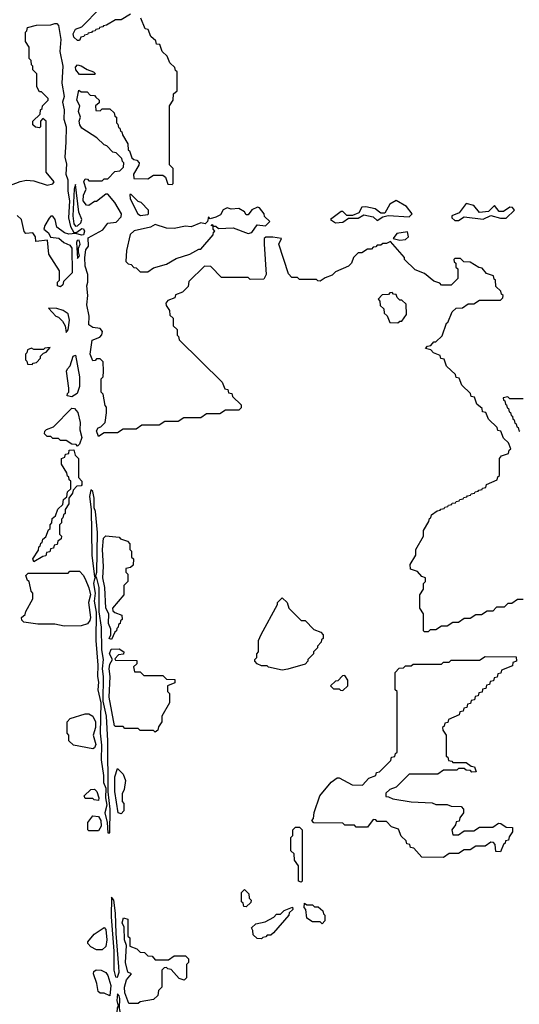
# Model space of a CAD drawing. Extents: x 2889633 to 3052318, y 540750 to 918690.
# Tile 302 of 656: x 2957950 to 2960585, y 746405 to 751600. Entities that reach past the tile are written whole.
import ezdxf

# ---------------------------------------------------------------- set-up
doc = ezdxf.new("R2010")
doc.units = 0

msp = doc.modelspace()

# ---------------------------------------------------------------- linework, layer by layer
at = {"layer": '0CON02XD'}
for points in [[(2958535, 751630), (2958485, 751600), (2958455, 751600), (2958408.3, 751571.7), (2958391.7, 751568.3), (2958388.3, 751561.7), (2958371.7, 751558.3), (2958368.3, 751551.7), (2958351.7, 751548.3), (2958348.3, 751541.7), (2958331.7, 751538.3), (2958328.3, 751531.7), (2958311.7, 751528.3), (2958308.3, 751521.7), (2958291.7, 751518.3), (2958288.3, 751511.7), (2958271.7, 751508.3), (2958265, 751490), (2958255, 751490), (2958235, 751507.5), (2958232, 751525), (2958245, 751550), (2958278.3, 751561.7), (2958375, 751660)], [(2957855, 750710), (2957953, 750747), (2957985, 750752.5), (2958025, 750750), (2958095, 750726.7), (2958125, 750733.3), (2958132.5, 750745), (2958090, 750795), (2958090, 751065), (2958071.7, 751078.3), (2958060, 751065), (2958060, 751035), (2958055, 751030), (2958033, 751033), (2958020, 751045), (2958020, 751065), (2958058.3, 751101.7), (2958060, 751125), (2958068.3, 751131.7), (2958070, 751145), (2958100, 751175), (2958100, 751185), (2958065, 751220), (2958055, 751220), (2958040, 751245), (2958040, 751315), (2958020, 751335), (2958020, 751355), (2958011.7, 751361.7), (2958010, 751385), (2958000, 751395), (2958000, 751455), (2957980, 751485), (2957980, 751535), (2957988.3, 751541.7), (2957991.7, 751558.3), (2958038.3, 751571.7), (2958115, 751572.5), (2958135, 751580), (2958145, 751580), (2958155, 751570), (2958167.8, 751495), (2958162.3, 751432.3), (2958176.9, 751355), (2958172.5, 751265), (2958184, 751195), (2958176.2, 751165), (2958183.8, 751125), (2958183.3, 751075), (2958194.2, 751035), (2958193.9, 750953.9), (2958187.5, 750875), (2958197.3, 750837.3), (2958193.8, 750785), (2958203.8, 750755), (2958203.8, 750695), (2958211.9, 750645), (2958206.9, 750555), (2958218.2, 750508.2), (2958235, 750477.5), (2958251.2, 750478.8), (2958278, 750498), (2958287.1, 750497.1), (2958292, 750485), (2958286.7, 750465), (2958277.3, 750462.7), (2958245, 750472.5), (2958208.3, 750468.3), (2958186.1, 750476.1), (2958146.2, 750505), (2958136.4, 750546.4), (2958125, 750562.5), (2958115, 750562.5), (2958105, 750552.5), (2958083.3, 750515), (2958077.5, 750495), (2958102.5, 750475), (2958111.7, 750451.7), (2958157, 750447), (2958182.5, 750425), (2958215, 750411.2), (2958224.2, 750395), (2958226, 750265), (2958181.7, 750218.3), (2958178.3, 750201.7), (2958165, 750190)], [(2960060, 748565), (2960080, 748595), (2960080, 748625), (2960090, 748635), (2960090, 748655), (2960071.7, 748661.7), (2960048.3, 748688.3), (2960011.7, 748701.7), (2960010, 748725), (2960040, 748775), (2960040, 748805), (2960080, 748875), (2960080, 748905), (2960108.3, 748951.7), (2960111.7, 748968.3), (2960118.3, 748971.7), (2960121.7, 748988.3), (2960151.7, 749008.3), (2960168.3, 749011.7), (2960171.7, 749018.3), (2960188.3, 749021.7), (2960191.7, 749028.3), (2960208.3, 749031.7), (2960211.7, 749038.3), (2960228.3, 749041.7), (2960231.7, 749048.3), (2960248.3, 749051.7), (2960251.7, 749058.3), (2960268.3, 749061.7), (2960271.7, 749068.3), (2960288.3, 749071.7), (2960291.7, 749078.3), (2960308.3, 749081.7), (2960311.7, 749088.3), (2960328.3, 749091.7), (2960331.7, 749098.3), (2960348.3, 749101.7), (2960351.7, 749108.3), (2960368.3, 749111.7), (2960371.7, 749118.3), (2960388.3, 749121.7), (2960391.7, 749128.3), (2960408.3, 749131.7), (2960411.7, 749148.3), (2960468.3, 749171.7), (2960471.7, 749188.3), (2960480, 749195), (2960480, 749285), (2960491.7, 749298.3), (2960528.3, 749311.7), (2960531.7, 749328.3), (2960540, 749335), (2960528.3, 749368.3), (2960501.7, 749391.7), (2960488.3, 749428.3), (2960471.7, 749431.7), (2960468.3, 749448.3), (2960421.7, 749491.7), (2960408.3, 749528.3), (2960391.7, 749531.7), (2960388.3, 749548.3), (2960361.7, 749571.7), (2960348.3, 749608.3), (2960331.7, 749611.7), (2960328.3, 749628.3), (2960281.7, 749671.7), (2960268.3, 749708.3), (2960251.7, 749711.7), (2960248.3, 749728.3), (2960201.7, 749771.7), (2960188.3, 749808.3), (2960171.7, 749811.7), (2960168.3, 749828.3), (2960131.7, 749841.7), (2960118.3, 749858.3), (2960090, 749865), (2960101.7, 749878.3), (2960118.3, 749881.7), (2960135, 749900), (2960145, 749900), (2960178.3, 749931.7), (2960201.7, 749998.3), (2960208.3, 750001.7), (2960231.7, 750058.3), (2960251.7, 750078.3), (2960285, 750080), (2960315, 750100), (2960345, 750100), (2960375, 750120), (2960485, 750120), (2960498.3, 750131.7), (2960500, 750145), (2960491.7, 750151.7), (2960488.3, 750168.3), (2960461.7, 750191.7), (2960460, 750225), (2960451.7, 750231.7), (2960448.3, 750248.3), (2960411.7, 750261.7), (2960388.3, 750288.3), (2960371.7, 750291.7), (2960325, 750320), (2960291.7, 750321.7), (2960275, 750340), (2960245, 750340), (2960240, 750335), (2960241.7, 750321.7), (2960250, 750315), (2960250, 750295), (2960260, 750285), (2960260, 750235), (2960225, 750200), (2960175, 750200), (2960165, 750210), (2960135, 750220), (2960085, 750260), (2960035, 750280), (2959980, 750335), (2959980, 750345), (2959905, 750430), (2959885, 750420), (2959865, 750420), (2959855, 750410), (2959835, 750410), (2959828.3, 750401.7), (2959815, 750400), (2959805, 750390), (2959785, 750390), (2959755, 750370), (2959735, 750370), (2959710, 750345), (2959700, 750315), (2959685, 750300), (2959615, 750270), (2959598.3, 750251.7), (2959561.7, 750238.3), (2959535, 750220), (2959521.7, 750221.7), (2959515, 750230), (2959425, 750230), (2959415, 750240), (2959385, 750240), (2959368.3, 750258.3), (2959317.5, 750415), (2959330, 750445), (2959285, 750453.3), (2959248.3, 750451.7), (2959240, 750445), (2959240, 750415), (2959250, 750255), (2959238.3, 750231.7), (2959165, 750230), (2959155, 750240), (2959015, 750240), (2958958.3, 750298.3), (2958925, 750300), (2958841.7, 750218.3), (2958838.3, 750191.7), (2958808.3, 750161.7), (2958771.7, 750148.3), (2958768.3, 750131.7), (2958731.7, 750118.3), (2958720, 750105), (2958721.7, 750091.7), (2958740, 750065), (2958741.7, 750041.7), (2958760, 750025), (2958760, 749985), (2958780, 749965), (2958780, 749935), (2958788.3, 749928.3), (2958791.7, 749911.7), (2959018.3, 749688.3), (2959031.7, 749651.7), (2959048.3, 749648.3), (2959051.7, 749631.7), (2959068.3, 749628.3), (2959071.7, 749611.7), (2959118.3, 749568.3), (2959118.3, 749551.7), (2959105, 749540), (2959035, 749540), (2959005, 749520), (2958935, 749520), (2958905, 749500), (2958815, 749500), (2958785, 749480), (2958715, 749480), (2958685, 749460), (2958595, 749460), (2958565, 749440), (2958495, 749440), (2958465, 749420), (2958395, 749420), (2958365, 749400), (2958355, 749430), (2958363.6, 749446.4), (2958378.3, 749451.7), (2958400, 749475), (2958407.5, 749525), (2958407.5, 749555), (2958400, 749565), (2958390, 749625), (2958380, 749635), (2958380, 749705), (2958390, 749715), (2958392.5, 749745), (2958390, 749795), (2958375, 749810), (2958355, 749810), (2958348.3, 749801.7), (2958335, 749800), (2958322, 749835), (2958331.7, 749908.3), (2958372.5, 749925), (2958383.3, 749936.7), (2958387.5, 749955), (2958375, 749970), (2958335, 749976.7), (2958315, 749990), (2958316.2, 750035), (2958303.8, 750095), (2958310, 750145), (2958303.3, 750195), (2958310, 750215), (2958310, 750255), (2958295, 750300), (2958294.4, 750345.6), (2958298.8, 750385), (2958312.5, 750405), (2958310.7, 750449.3), (2958388, 750492), (2958415, 750526.7), (2958458.3, 750531.7), (2958485, 750560), (2958487.5, 750575), (2958452.5, 750635), (2958415, 750680), (2958405, 750680), (2958355, 750640), (2958345, 750640), (2958315, 750620), (2958301.7, 750621.7), (2958284.2, 750645), (2958286.7, 750675), (2958300, 750705), (2958287.5, 750745), (2958295, 750760), (2958308.3, 750758.3), (2958315, 750750), (2958385, 750750), (2958395, 750760), (2958415, 750760), (2958451.7, 750798.3), (2958478.3, 750801.7), (2958498.3, 750821.7), (2958500, 750845), (2958491.7, 750851.7), (2958488.3, 750868.3), (2958458.3, 750898.3), (2958441.7, 750901.7), (2958410, 750935), (2958395, 750940), (2958356.1, 750976.1), (2958277, 751027), (2958266.7, 751045), (2958263.8, 751065), (2958270, 751085), (2958260, 751115), (2958267.5, 751145), (2958251.2, 751175), (2958261.7, 751228.3), (2958275, 751220), (2958305, 751220), (2958321.7, 751201.7), (2958345, 751200), (2958351.7, 751191.7), (2958370, 751175), (2958368.3, 751161.7), (2958350, 751145), (2958351.7, 751121.7), (2958375, 751120), (2958385, 751130), (2958425, 751130), (2958448.3, 751108.3), (2958451.7, 751091.7), (2958460, 751085), (2958460, 751055), (2958468.3, 751048.3), (2958471.7, 751031.7), (2958478.3, 751028.3), (2958481.7, 751011.7), (2958488.3, 751008.3), (2958491.7, 750991.7), (2958520, 750945), (2958521.7, 750911.7), (2958528.3, 750908.3), (2958541.7, 750871.7), (2958551.7, 750861.7), (2958568.3, 750858.3), (2958580, 750845), (2958578.3, 750831.7), (2958550, 750785), (2958551.7, 750761.7), (2958625, 750760), (2958655, 750780), (2958705, 750780), (2958718.3, 750768.3), (2958731.7, 750731.7), (2958755, 750730), (2958760, 750735), (2958760, 750815), (2958740, 750835), (2958740, 751145), (2958760, 751175), (2958761.7, 751208.3), (2958780, 751225), (2958780, 751325), (2958771.7, 751331.7), (2958768.3, 751348.3), (2958741.7, 751371.7), (2958728.3, 751408.3), (2958701.7, 751431.7), (2958688.3, 751468.3), (2958671.7, 751471.7), (2958668.3, 751488.3), (2958641.7, 751511.7), (2958628.3, 751548.3), (2958611.7, 751551.7), (2958588.3, 751608.3)], [(2958345, 751310), (2958265, 751310), (2958246.7, 751335), (2958245, 751350), (2958255, 751362.5), (2958275, 751356.7), (2958305, 751337.5), (2958340, 751325), (2958350, 751315), (2958345, 751310)], [(2958245, 750510), (2958255, 750512.5), (2958271.7, 750528.3), (2958278, 750545), (2958262, 750585), (2958245, 750730), (2958237.5, 750705), (2958230.6, 750565), (2958235, 750523.3), (2958245, 750510)], [(2958587, 750567), (2958625, 750572.5), (2958630, 750575), (2958630, 750595), (2958590, 750635), (2958575, 750640), (2958538.3, 750678.3), (2958531.7, 750678.3), (2958532.5, 750655), (2958572.5, 750575), (2958587, 750567)], [(2959615, 750527.5), (2959655, 750532.5), (2959685, 750552.5), (2959735, 750552.5), (2959765, 750570), (2959815, 750560), (2959835, 750540), (2959865, 750560), (2959892.5, 750567.5), (2960005, 750560), (2960020, 750575), (2959990, 750615), (2959935, 750646.2), (2959903, 750627), (2959875, 750580), (2959855, 750580), (2959825, 750602.5), (2959775, 750612.5), (2959755, 750610), (2959738.3, 750581.7), (2959705, 750567.5), (2959675, 750567.5), (2959655, 750587.5), (2959645, 750587.5), (2959590, 750545), (2959615, 750527.5)], [(2960265, 750540), (2960295, 750560), (2960395, 750547.5), (2960435, 750567.5), (2960485, 750553.3), (2960515, 750552.5), (2960560, 750595), (2960548.3, 750608.3), (2960535, 750610), (2960501.7, 750588.3), (2960478.3, 750588.3), (2960455, 750620), (2960421.7, 750588.3), (2960375, 750582.5), (2960345, 750620), (2960305, 750630), (2960268.3, 750581.7), (2960230, 750565), (2960230, 750555), (2960245, 750540), (2960265, 750540)], [(2958625, 750270), (2958655, 750290), (2958725, 750310), (2958775, 750340), (2958847, 750363), (2958895, 750390), (2958905, 750390), (2958970, 750465), (2958971.7, 750478.3), (2958980, 750485), (2958970, 750495), (2958970, 750510), (2958960, 750515), (2958965, 750520), (2958970, 750510), (2958985, 750510), (2958998.3, 750498.3), (2959075, 750502.5), (2959155, 750471.2), (2959175, 750477.5), (2959203, 750517), (2959247, 750513), (2959270, 750535), (2959241.7, 750561.7), (2959240, 750575), (2959215, 750607.5), (2959205, 750610), (2959173.9, 750596.1), (2959155, 750570), (2959145, 750570), (2959136.4, 750586.4), (2959105, 750603.3), (2959065, 750600), (2959045, 750606.7), (2959023.6, 750596.4), (2959009.3, 750570.7), (2958985, 750557.5), (2958955, 750550), (2958945, 750560), (2958940, 750535), (2958927.5, 750522.5), (2958905, 750527.5), (2958855, 750506.7), (2958825, 750510), (2958765, 750497.5), (2958725, 750500), (2958665, 750520), (2958640, 750505), (2958553.8, 750486.2), (2958533, 750467), (2958513, 750383), (2958510, 750325), (2958521.7, 750311.7), (2958538.3, 750308.3), (2958551.7, 750291.7), (2958565, 750290), (2958585, 750270), (2958625, 750270)], [(2958165, 750190), (2958150, 750195), (2958150, 750215), (2958160, 750225), (2958160, 750275), (2958103, 750363), (2958097.5, 750437.5), (2958035, 750430), (2958032.5, 750455), (2958020, 750475), (2957981.7, 750471.7), (2957973, 750483), (2957960, 750545), (2957937, 750567)], [(2959955, 750437.5), (2959985, 750440), (2960000, 750455), (2959995, 750480), (2959938.3, 750471.7), (2959920, 750445), (2959955, 750437.5)], [(2958255, 750340), (2958265.8, 750354.2), (2958260, 750375), (2958260, 750395), (2958268.8, 750415), (2958263.9, 750436.1), (2958252.5, 750435), (2958248.8, 750425), (2958255, 750340)], [(2959945, 750000), (2959955, 750010), (2959965, 750010), (2959990, 750045), (2959988.3, 750098.3), (2959965, 750120), (2959955, 750120), (2959940, 750135), (2959935, 750150), (2959921.7, 750151.7), (2959915, 750160), (2959901.7, 750158.3), (2959895, 750150), (2959861.7, 750148.3), (2959840, 750125), (2959850, 750115), (2959851.7, 750091.7), (2959870, 750075), (2959871.7, 750051.7), (2959888.3, 750038.3), (2959901.7, 750001.7), (2959945, 750000)], [(2958195, 749950), (2958206.4, 749963.6), (2958212.5, 750015), (2958205, 750047.5), (2958180, 750065), (2958145, 750076.7), (2958101.7, 750078.3), (2958140, 750035), (2958155, 750030), (2958175, 750010), (2958190, 749985), (2958195, 749950)], [(2958015, 749780), (2958021.7, 749788.3), (2958038.3, 749791.7), (2958060, 749815), (2958060, 749825), (2958075, 749840), (2958090, 749845), (2958110, 749870), (2958083, 749867), (2958075, 749860), (2958025, 749860), (2958012.5, 749867.5), (2957991.7, 749858.3), (2957988.3, 749841.7), (2957980, 749835), (2957980, 749805), (2957988.3, 749798.3), (2957991.7, 749781.7), (2958015, 749780)], [(2958225, 749610), (2958200, 749615), (2958201.7, 749628.3), (2958210, 749635), (2958210, 749655), (2958197.5, 749745), (2958201.7, 749758.3), (2958217, 749773), (2958232.5, 749825), (2958245, 749830), (2958265.6, 749715.6), (2958265.7, 749664.3), (2958253, 749627), (2958225, 749610)], [(2960605, 749600), (2960535, 749600), (2960525, 749610), (2960500, 749605), (2960501.7, 749591.7), (2960508.3, 749588.3), (2960511.7, 749571.7), (2960518.3, 749568.3), (2960521.7, 749551.7), (2960528.3, 749548.3), (2960531.7, 749531.7), (2960538.3, 749528.3), (2960541.7, 749511.7), (2960548.3, 749508.3), (2960551.7, 749491.7), (2960558.3, 749488.3), (2960561.7, 749471.7), (2960568.3, 749468.3), (2960571.7, 749451.7), (2960578.3, 749448.3), (2960581.7, 749431.7), (2960588.3, 749428.3)], [(2958255, 749350), (2958248.3, 749358.3), (2958225, 749360), (2958195, 749380), (2958165, 749380), (2958155, 749390), (2958125, 749390), (2958115, 749400), (2958095, 749400), (2958080, 749415), (2958081.7, 749428.3), (2958091.7, 749438.3), (2958128.3, 749451.7), (2958225, 749550), (2958238.3, 749548.3), (2958257, 749527), (2958268.8, 749475), (2958266.4, 749436.4), (2958277.5, 749395), (2958265, 749360), (2958255, 749350)], [(2958025, 748740), (2958020, 748755), (2958048.3, 748801.7), (2958051.7, 748818.3), (2958058.3, 748821.7), (2958061.7, 748838.3), (2958068.3, 748841.7), (2958071.7, 748858.3), (2958088.3, 748871.7), (2958101.7, 748908.3), (2958110, 748915), (2958110, 748935), (2958120, 748945), (2958121.7, 748968.3), (2958138.3, 748981.7), (2958151.7, 749018.3), (2958178.3, 749041.7), (2958181.7, 749068.3), (2958198.3, 749081.7), (2958201.7, 749108.3), (2958220, 749125), (2958220, 749165), (2958211.7, 749171.7), (2958208.3, 749188.3), (2958201.7, 749191.7), (2958198.3, 749208.3), (2958170, 749255), (2958170, 749285), (2958188.3, 749291.7), (2958191.7, 749308.3), (2958208.3, 749311.7), (2958211.7, 749328.3), (2958235, 749330), (2958241.7, 749301.7), (2958260, 749285), (2958260, 749185), (2958277.5, 749165), (2958277.5, 749145), (2958275, 749140), (2958251.7, 749138.3), (2958231.7, 749118.3), (2958228.3, 749101.7), (2958210, 749075), (2958210, 749045), (2958190, 749015), (2958190, 748995), (2958181.7, 748988.3), (2958178.3, 748971.7), (2958170, 748965), (2958170, 748945), (2958160, 748935), (2958160, 748885), (2958170, 748875), (2958168.3, 748861.7), (2958151.7, 748848.3), (2958148.3, 748831.7), (2958131.7, 748828.3), (2958128.3, 748811.7), (2958111.7, 748808.3), (2958108.3, 748791.7), (2958091.7, 748788.3), (2958088.3, 748771.7), (2958071.7, 748768.3), (2958025, 748740)], [(2958350, 748660), (2958357.5, 748685), (2958360, 748895), (2958350, 749005), (2958342.5, 749025), (2958343.3, 749075), (2958335, 749110), (2958325, 749120), (2958317.5, 749085), (2958327.5, 749015), (2958330, 748775), (2958345, 748660), (2958350, 748660)], [(2958435, 748330), (2958422.5, 748335), (2958430, 748355), (2958430, 748385), (2958417.5, 748415), (2958420, 748465), (2958404, 748495), (2958398.8, 748605), (2958388, 748655), (2958391.2, 748715), (2958386.1, 748803.9), (2958391.2, 748865), (2958405, 748877.5), (2958475, 748870), (2958481.7, 748861.7), (2958518.3, 748848.3), (2958530, 748835), (2958530, 748805), (2958540, 748795), (2958540, 748765), (2958550, 748755), (2958548.3, 748721.7), (2958535, 748710), (2958510, 748705), (2958510, 748685), (2958520, 748675), (2958520, 748635), (2958500, 748615), (2958500, 748565), (2958440, 748495), (2958441.7, 748481.7), (2958451.7, 748471.7), (2958488.3, 748458.3), (2958490, 748435), (2958481.7, 748428.3), (2958480, 748415), (2958471.7, 748408.3), (2958470, 748395), (2958461.7, 748388.3), (2958460, 748375), (2958451.7, 748368.3), (2958435, 748330)], [(2958185, 748400), (2958135, 748410), (2958045, 748410), (2957971.7, 748421.7), (2957961.7, 748431.7), (2957960, 748445), (2957978.3, 748461.7), (2957981.7, 748478.3), (2958020, 748545), (2958020, 748575), (2958010, 748585), (2958000, 748635), (2957991.7, 748641.7), (2957981.7, 748668.3), (2957995, 748680), (2958205, 748680), (2958215, 748690), (2958265, 748690), (2958285, 748670), (2958295, 748650), (2958315, 748602.5), (2958322.9, 748565), (2958312.5, 748525), (2958323.3, 748445), (2958319.3, 748430.7), (2958307, 748413), (2958275, 748402.5), (2958185, 748400)], [(2958425, 747310), (2958428, 747435), (2958416.1, 747526.1), (2958414.2, 747795), (2958407.5, 747925), (2958390, 748005), (2958392.5, 748135), (2958387.5, 748175), (2958392, 748225), (2958383.8, 748275), (2958381.2, 748395), (2958368.8, 748475), (2958368.6, 748605), (2958355, 748660), (2958345, 748650), (2958340, 748625), (2958348.8, 748575), (2958342.7, 748532.7), (2958353.9, 748473.9), (2958352, 748325), (2958362, 748195), (2958360, 748135), (2958366.2, 748105), (2958362.5, 748065), (2958377.5, 747995), (2958374.2, 747835), (2958381.7, 747771.7), (2958380, 747695), (2958392.3, 747612.3), (2958391.2, 747575), (2958403.8, 747545), (2958402.5, 747495), (2958410, 747455), (2958398.8, 747415), (2958411.2, 747365), (2958415, 747310), (2958425, 747310)], [(2959335, 748167.5), (2959263, 748183), (2959255, 748190), (2959225, 748190), (2959201.7, 748201.7), (2959190, 748215), (2959190, 748225), (2959200, 748235), (2959200, 748255), (2959210, 748265), (2959210, 748325), (2959223, 748357), (2959310, 748515), (2959310, 748525), (2959335, 748550), (2959360, 748525), (2959370, 748495), (2959421.7, 748441.7), (2959435, 748430), (2959455, 748430), (2959501.7, 748381.7), (2959538.3, 748368.3), (2959550, 748355), (2959550, 748335), (2959541.7, 748328.3), (2959540, 748315), (2959520, 748295), (2959520, 748285), (2959500, 748265), (2959500, 748255), (2959470, 748225), (2959470, 748215), (2959455, 748200), (2959365, 748172.5), (2959335, 748167.5)], [(2960605, 748540), (2960575, 748540), (2960545, 748520), (2960525, 748520), (2960505, 748500), (2960465, 748500), (2960445, 748480), (2960415, 748480), (2960385, 748460), (2960355, 748460), (2960325, 748440), (2960295, 748440), (2960265, 748420), (2960235, 748420), (2960205, 748400), (2960175, 748400), (2960145, 748380), (2960115, 748380), (2960105, 748370), (2960085, 748370), (2960080, 748375), (2960080, 748465), (2960060, 748495), (2960060, 748565)], [(2958665, 747840), (2958655, 747850), (2958585, 747850), (2958575, 747860), (2958505, 747860), (2958495, 747870), (2958455, 747870), (2958450, 747875), (2958422.5, 748025), (2958426.7, 748135), (2958421.2, 748175), (2958425, 748200), (2958440, 748225), (2958423.3, 748255), (2958431.7, 748278.3), (2958475, 748280), (2958500, 748265), (2958498.3, 748251.7), (2958471.7, 748248.3), (2958451.7, 748228.3), (2958455, 748220), (2958568.3, 748218.3), (2958568.3, 748201.7), (2958550, 748185), (2958555, 748160), (2958585, 748160), (2958605, 748140), (2958705, 748140), (2958725, 748120), (2958768.3, 748118.3), (2958768.3, 748101.7), (2958730, 748085), (2958730, 748055), (2958740, 748045), (2958740, 747995), (2958700, 747925), (2958700, 747895), (2958681.7, 747868.3), (2958678.3, 747851.7), (2958665, 747840)], [(2960185, 747180), (2960071.7, 747181.7), (2960028.3, 747228.3), (2960011.7, 747231.7), (2960008.3, 747248.3), (2959991.7, 747251.7), (2959988.3, 747268.3), (2959961.7, 747291.7), (2959948.3, 747328.3), (2959911.7, 747341.7), (2959885, 747370), (2959835, 747370), (2959828.3, 747378.3), (2959815, 747380), (2959785, 747340), (2959725, 747340), (2959715, 747350), (2959665, 747350), (2959655, 747360), (2959501.7, 747361.7), (2959490, 747375), (2959500, 747385), (2959503, 747417), (2959532.5, 747505), (2959593.6, 747576.4), (2959625, 747600), (2959635, 747600), (2959703, 747563), (2959758.3, 747561.7), (2959791.7, 747598.3), (2959828.3, 747611.7), (2959831.7, 747628.3), (2959848.3, 747631.7), (2959908.3, 747691.7), (2959911.7, 747708.3), (2959928.3, 747711.7), (2959931.7, 747728.3), (2959940, 747735), (2959940, 748055), (2959930, 748065), (2959930, 748155), (2959951.7, 748178.3), (2959975, 748180), (2959985, 748190), (2960015, 748190), (2960025, 748200), (2960175, 748200), (2960185, 748210), (2960215, 748210), (2960225, 748220), (2960375, 748220), (2960405, 748240), (2960568.3, 748238.3), (2960570, 748215), (2960551.7, 748208.3), (2960548.3, 748191.7), (2960491.7, 748168.3), (2960488.3, 748151.7), (2960471.7, 748148.3), (2960468.3, 748131.7), (2960451.7, 748128.3), (2960448.3, 748111.7), (2960431.7, 748108.3), (2960428.3, 748091.7), (2960411.7, 748088.3), (2960408.3, 748071.7), (2960391.7, 748068.3), (2960388.3, 748051.7), (2960371.7, 748048.3), (2960368.3, 748031.7), (2960351.7, 748028.3), (2960348.3, 748011.7), (2960331.7, 748008.3), (2960328.3, 747991.7), (2960311.7, 747988.3), (2960308.3, 747971.7), (2960291.7, 747968.3), (2960288.3, 747951.7), (2960271.7, 747948.3), (2960268.3, 747931.7), (2960211.7, 747908.3), (2960208.3, 747891.7), (2960191.7, 747888.3), (2960188.3, 747871.7), (2960180, 747865), (2960181.7, 747851.7), (2960200, 747825), (2960200, 747715), (2960208.3, 747708.3), (2960211.7, 747691.7), (2960228.3, 747688.3), (2960235, 747680), (2960305, 747680), (2960331.7, 747661.7), (2960348.3, 747658.3), (2960358.3, 747631.7), (2960335, 747630), (2960328.3, 747638.3), (2960305, 747640), (2960295, 747650), (2960265, 747650), (2960255, 747640), (2960185, 747640), (2960155, 747620), (2960005, 747620), (2959935, 747550), (2959901.7, 747538.3), (2959881.7, 747518.3), (2959881.7, 747501.7), (2959895, 747500), (2959918.3, 747488.3), (2960015, 747472.5), (2960125, 747467.5), (2960145, 747460), (2960205, 747460), (2960225, 747450), (2960278.3, 747448.3), (2960290, 747435), (2960290, 747415), (2960271.7, 747388.3), (2960268.3, 747371.7), (2960251.7, 747368.3), (2960248.3, 747351.7), (2960230, 747325), (2960235, 747300), (2960265, 747300), (2960295, 747320), (2960345, 747320), (2960375, 747340), (2960445, 747340), (2960475, 747360), (2960488.3, 747358.3), (2960515, 747340), (2960548.3, 747338.3), (2960550, 747315), (2960531.7, 747288.3), (2960528.3, 747271.7), (2960511.7, 747268.3), (2960510, 747255), (2960501.7, 747248.3), (2960485, 747210), (2960461.7, 747211.7), (2960458.3, 747248.3), (2960448.3, 747258.3), (2960435, 747260), (2960405, 747240), (2960355, 747240), (2960325, 747220), (2960295, 747220), (2960265, 747200), (2960215, 747200), (2960185, 747180)], [(2959655, 748060), (2959680, 748085), (2959680, 748115), (2959665, 748140), (2959651.7, 748138.3), (2959628.3, 748111.7), (2959615, 748110), (2959590, 748085), (2959605, 748070), (2959635, 748070), (2959641.7, 748061.7), (2959655, 748060)], [(2958335, 747752.5), (2958233, 747773), (2958210, 747795), (2958210, 747825), (2958200, 747835), (2958200, 747895), (2958217, 747913), (2958295, 747937.5), (2958315, 747937.5), (2958336.1, 747926.1), (2958349.2, 747895), (2958349.2, 747865), (2958338, 747825), (2958351.2, 747775), (2958345, 747757.5), (2958335, 747752.5)], [(2958485, 747410), (2958470, 747415), (2958451.7, 747528.3), (2958451.2, 747605), (2958465, 747650), (2958495, 747620), (2958507.5, 747585), (2958501.7, 747538.3), (2958490, 747515), (2958490, 747475), (2958500, 747465), (2958500, 747425), (2958485, 747410)], [(2958365, 747480), (2958343, 747483), (2958335, 747490), (2958295, 747490), (2958290, 747505), (2958325, 747537.5), (2958345, 747540), (2958357, 747527), (2958366.7, 747495), (2958365, 747480)], [(2958365, 747320), (2958315, 747320), (2958310, 747325), (2958310, 747365), (2958335, 747400), (2958365, 747396.2), (2958378, 747375), (2958380, 747345), (2958365, 747320)], [(2959435, 747050), (2959420, 747055), (2959420, 747135), (2959400, 747165), (2959398.3, 747198.3), (2959380, 747215), (2959380, 747285), (2959390, 747295), (2959390, 747325), (2959405, 747340), (2959425, 747340), (2959440, 747325), (2959440, 747055), (2959435, 747050)], [(2959145, 746920), (2959131.7, 746921.7), (2959128.3, 746938.3), (2959120, 746945), (2959120, 746995), (2959135, 747010), (2959158.3, 746988.3), (2959160, 746965), (2959170, 746955), (2959168.3, 746941.7), (2959145, 746920)], [(2958465, 746547.5), (2958473.8, 746575), (2958473.6, 746603.6), (2958458.3, 746778.3), (2958456, 746885), (2958446, 746955), (2958435, 746970), (2958432.7, 746867.3), (2958446.7, 746685), (2958446.2, 746585), (2958455, 746550), (2958465, 746547.5)], [(2959545, 746830), (2959535, 746840), (2959495, 746840), (2959465, 746860), (2959460, 746905), (2959450, 746915), (2959451.7, 746938.3), (2959465, 746930), (2959495, 746930), (2959505, 746920), (2959525, 746920), (2959548.3, 746898.3), (2959551.7, 746881.7), (2959560, 746875), (2959560, 746845), (2959545, 746830)], [(2959225, 746750), (2959201.7, 746751.7), (2959181.7, 746771.7), (2959180, 746795), (2959171.7, 746808.3), (2959195, 746830), (2959245, 746840), (2959290, 746865), (2959305, 746880), (2959325, 746880), (2959345, 746900), (2959388.3, 746918.3), (2959390, 746905), (2959371.7, 746888.3), (2959370, 746875), (2959288.3, 746781.7), (2959275, 746770), (2959255, 746770), (2959248.3, 746761.7), (2959231.7, 746758.3), (2959225, 746750)], [(2958575, 746410), (2958525, 746410), (2958504.2, 746465), (2958502, 746495), (2958512.5, 746535), (2958540, 746565), (2958520, 746575), (2958507.5, 746625), (2958512.5, 746715), (2958502.5, 746745), (2958501.7, 746811.7), (2958491.2, 746835), (2958498.3, 746861.7), (2958520, 746855), (2958520, 746765), (2958530, 746755), (2958531.7, 746711.7), (2958568.3, 746698.3), (2958585, 746680), (2958608.3, 746678.3), (2958625, 746660), (2958648.3, 746658.3), (2958665, 746640), (2958735, 746640), (2958765, 746660), (2958825, 746660), (2958840, 746645), (2958840, 746625), (2958830, 746615), (2958830, 746545), (2958818.3, 746531.7), (2958791.7, 746541.7), (2958748.3, 746588.3), (2958731.7, 746591.7), (2958725, 746600), (2958711.7, 746598.3), (2958700, 746585), (2958700, 746495), (2958681.7, 746478.3), (2958678.3, 746451.7), (2958655, 746430), (2958585, 746417.5), (2958575, 746410)], [(2958385, 746692.5), (2958355, 746692.5), (2958325, 746707.5), (2958310, 746725), (2958310, 746735), (2958342.5, 746775), (2958395, 746810), (2958405, 746800), (2958410, 746745), (2958405, 746710), (2958385, 746692.5)], [(2958425, 746450), (2958395, 746463.3), (2958373.6, 746463.6), (2958363, 746473), (2958357.5, 746515), (2958340, 746565), (2958341.7, 746578.3), (2958353, 746587), (2958380, 746585), (2958405, 746572.5), (2958415, 746557.5), (2958430.8, 746505), (2958425, 746450)], [(2958485, 746080), (2958490, 746125), (2958488, 746225), (2958480, 746285), (2958489.2, 746325), (2958476.7, 746385), (2958478, 746435), (2958475, 746450), (2958465, 746460), (2958462, 746425), (2958470, 746395), (2958464.1, 746385.9), (2958460, 746335), (2958473.3, 746285), (2958471.7, 746218.3), (2958480, 746195), (2958480, 746155), (2958470, 746125), (2958473.6, 746083.6), (2958485, 746080)]]:
    msp.add_lwpolyline(points, dxfattribs=at)

doc.saveas('drawing.dxf')
